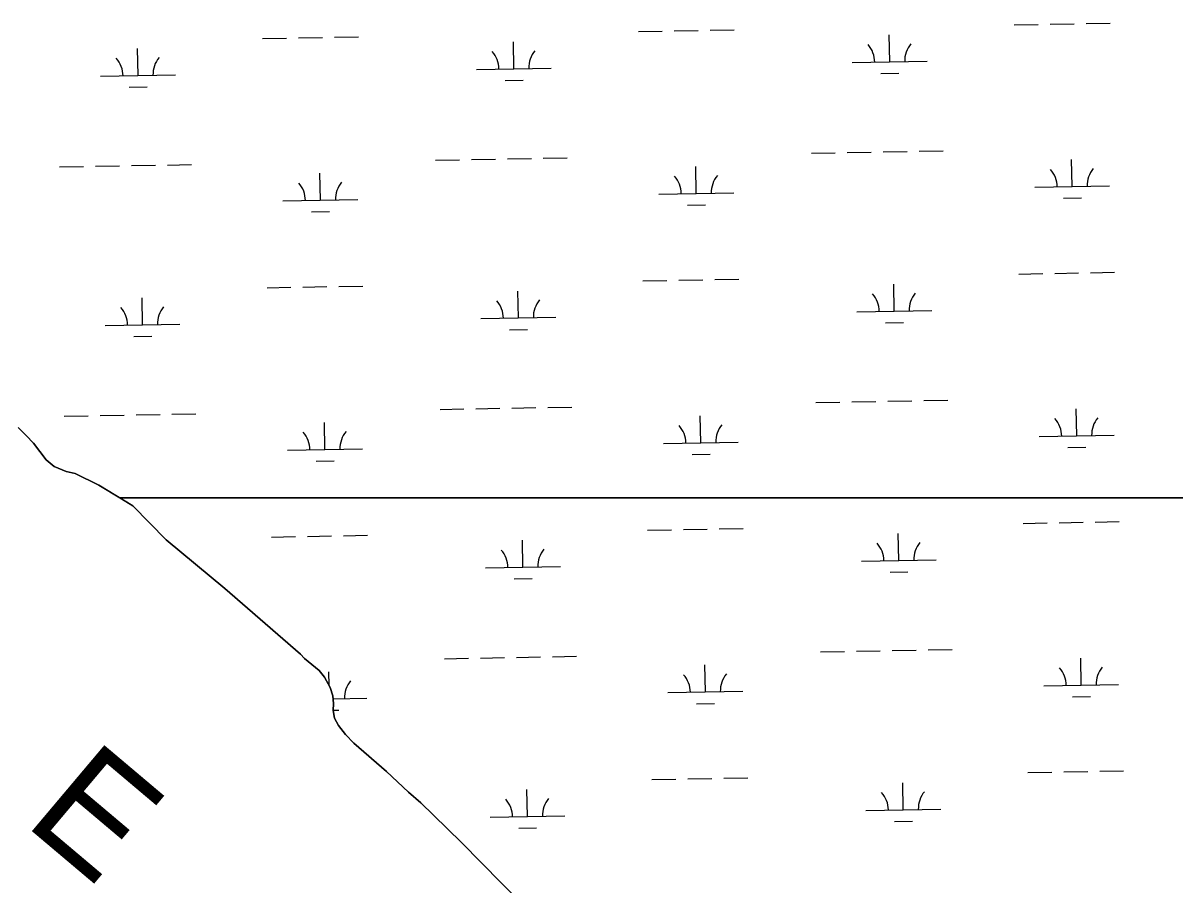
# Model space of a CAD drawing. Extents: x 3957609 to 3995875, y 234277 to 260273.
# Drawn here: x 3975660 to 3977198, y 244554 to 245704 of the extents above; entities that cross this region are included whole.
import ezdxf

# ---------------------------------------------------------------- set-up
doc = ezdxf.new("R2010")
doc.units = 0
for name, color, linetype in [('V-RIVR-IDEN', 7, 'Continuous'), ('V-TOPO-SHOR', 7, 'Continuous'), ('V-WETL-SWMP', 7, 'Continuous')]:
    doc.layers.add(name, color=color, linetype=linetype)

msp = doc.modelspace()

# ---------------------------------------------------------------- linework, layer by layer
at = {"layer": 'V-TOPO-SHOR'}
msp.add_lwpolyline([(3976333.08, 244521.096), (3976298.991, 244556.033), (3976245.633, 244610.02), (3976208.31, 244646.554), (3976191.326, 244662.936), (3976174.624, 244677.297), (3976145.238, 244704.873), (3976101.73, 244742.894), (3976090.724, 244754.224), (3976081.279, 244766.151), (3976076.144, 244775.845), (3976073.971, 244786.427), (3976074.567, 244795.415), (3976073.633, 244805.823), (3976070.383, 244817.04), (3976062.668, 244830.649), (3976055.349, 244839.443), (3976035.915, 244855.637), (3976030.537, 244861.232), (3975929.577, 244949.142), (3975851.395, 245013.886), (3975806.91, 245059.368), (3975761.234, 245086.868), (3975729.502, 245102.533), (3975717.746, 245105.032), (3975701.711, 245111.78), (3975690.979, 245120.623), (3975674.085, 245143.055), (3975664.461, 245153.434), (3975653.752, 245163.83)], dxfattribs=at)
at = {"layer": 'V-WETL-SWMP'}
for p, q in [((3976481.632, 245692.103), (3976513.627, 245692.684)), ((3976529.624, 245692.975), (3976561.619, 245693.557)), ((3976577.616, 245693.848), (3976609.611, 245694.43)), ((3976983.457, 245701.227), (3977015.452, 245701.809)), ((3977031.449, 245702.1), (3977063.444, 245702.682)), ((3977079.441, 245702.973), (3977111.436, 245703.554)), ((3975979.807, 245682.978), (3976011.802, 245683.56)), ((3976027.799, 245683.851), (3976059.794, 245684.432)), ((3976075.791, 245684.723), (3976107.786, 245685.305)), ((3976315.44, 245642.643), (3976314.785, 245678.637)), ((3976817.265, 245651.768), (3976816.611, 245687.762)), ((3975813.615, 245633.518), (3975812.96, 245669.512)), ((3976265.448, 245641.734), (3976365.432, 245643.552)), ((3976767.273, 245650.859), (3976867.257, 245652.677)), ((3975763.623, 245632.609), (3975863.607, 245634.427)), ((3976805.548, 245636.121), (3976829.544, 245636.558)), ((3975801.897, 245617.872), (3975825.893, 245618.308)), ((3976303.722, 245626.997), (3976327.719, 245627.433)), ((3976210.797, 245520.65), (3976242.791, 245521.231)), ((3976258.789, 245521.522), (3976290.783, 245522.104)), ((3976306.781, 245522.395), (3976338.775, 245522.977)), ((3976354.773, 245523.267), (3976386.767, 245523.849)), ((3976712.622, 245529.774), (3976744.616, 245530.356)), ((3976760.614, 245530.647), (3976792.608, 245531.229)), ((3976808.606, 245531.52), (3976840.6, 245532.101)), ((3976856.598, 245532.392), (3976888.592, 245532.974)), ((3977060.803, 245485.355), (3977060.148, 245521.349)), ((3975708.971, 245511.525), (3975740.966, 245512.107)), ((3975756.964, 245512.397), (3975788.958, 245512.979)), ((3975804.956, 245513.27), (3975836.95, 245513.852)), ((3975852.948, 245514.143), (3975884.942, 245514.724)), ((3976558.978, 245476.23), (3976558.323, 245512.224)), ((3976057.153, 245467.105), (3976056.498, 245503.099)), ((3976508.986, 245475.321), (3976608.969, 245477.139)), ((3977010.811, 245484.446), (3977110.794, 245486.264)), ((3976007.161, 245466.196), (3976107.144, 245468.014)), ((3976547.26, 245460.584), (3976571.256, 245461.02)), ((3977049.085, 245469.708), (3977073.081, 245470.145)), ((3976045.435, 245451.459), (3976069.431, 245451.895)), ((3976989.505, 245368.607), (3977021.5, 245369.189)), ((3977037.497, 245369.48), (3977069.492, 245370.062)), ((3977085.489, 245370.353), (3977117.484, 245370.934)), ((3976033.847, 245351.231), (3976065.842, 245351.812)), ((3976081.839, 245352.103), (3976113.834, 245352.685)), ((3976487.68, 245359.483), (3976519.675, 245360.064)), ((3976535.672, 245360.355), (3976567.667, 245360.937)), ((3976583.664, 245361.228), (3976615.659, 245361.81)), ((3976823.313, 245319.148), (3976822.659, 245355.142)), ((3975819.663, 245300.898), (3975819.008, 245336.892)), ((3975985.855, 245350.358), (3976017.85, 245350.94)), ((3976321.488, 245310.023), (3976320.834, 245346.017)), ((3976271.496, 245309.114), (3976371.48, 245310.932)), ((3976773.321, 245318.239), (3976873.305, 245320.057)), ((3975769.671, 245299.989), (3975869.655, 245301.807)), ((3976309.771, 245294.376), (3976333.767, 245294.813)), ((3976811.596, 245303.501), (3976835.592, 245303.938)), ((3975807.945, 245285.252), (3975831.942, 245285.688)), ((3976718.67, 245197.154), (3976750.664, 245197.736)), ((3976766.662, 245198.027), (3976798.656, 245198.609)), ((3976814.654, 245198.9), (3976846.648, 245199.481)), ((3976862.646, 245199.772), (3976894.641, 245200.354)), ((3975858.996, 245181.523), (3975890.99, 245182.104)), ((3976216.845, 245188.03), (3976248.839, 245188.611)), ((3976264.837, 245188.902), (3976296.831, 245189.484)), ((3976312.829, 245189.775), (3976344.823, 245190.357)), ((3976360.821, 245190.647), (3976392.815, 245191.229)), ((3977066.851, 245152.735), (3977066.196, 245188.729)), ((3975715.02, 245178.905), (3975747.014, 245179.487)), ((3975763.012, 245179.777), (3975795.006, 245180.359)), ((3975811.004, 245180.65), (3975842.998, 245181.232)), ((3976063.201, 245134.485), (3976062.546, 245170.479)), ((3976565.026, 245143.61), (3976564.371, 245179.604)), ((3977016.859, 245151.826), (3977116.842, 245153.644)), ((3976515.034, 245142.701), (3976615.017, 245144.519)), ((3977055.133, 245137.088), (3977079.129, 245137.525)), ((3976013.209, 245133.576), (3976113.192, 245135.394)), ((3976553.308, 245127.964), (3976577.304, 245128.4)), ((3976051.483, 245118.839), (3976075.479, 245119.275)), ((3976541.72, 245027.735), (3976573.715, 245028.317)), ((3976589.713, 245028.608), (3976621.707, 245029.19)), ((3976995.553, 245035.987), (3977027.548, 245036.569)), ((3977043.546, 245036.86), (3977075.54, 245037.442)), ((3977091.538, 245037.733), (3977123.532, 245038.314)), ((3975991.903, 245017.738), (3976023.898, 245018.32)), ((3976039.895, 245018.611), (3976071.89, 245019.192)), ((3976087.887, 245019.483), (3976119.882, 245020.065)), ((3976327.536, 244977.403), (3976326.882, 245013.397)), ((3976493.728, 245026.863), (3976525.723, 245027.444)), ((3976829.361, 244986.528), (3976828.707, 245022.522)), ((3976779.369, 244985.619), (3976879.353, 244987.437)), ((3976277.544, 244976.494), (3976377.528, 244978.312)), ((3976817.644, 244970.881), (3976841.64, 244971.318)), ((3976315.819, 244961.756), (3976339.815, 244962.193)), ((3976724.718, 244864.534), (3976756.712, 244865.116)), ((3976772.71, 244865.407), (3976804.704, 244865.989)), ((3976820.702, 244866.28), (3976852.697, 244866.861)), ((3976868.694, 244867.152), (3976900.689, 244867.734)), ((3976222.893, 244855.41), (3976254.887, 244855.991)), ((3976270.885, 244856.282), (3976302.879, 244856.864)), ((3976318.877, 244857.155), (3976350.872, 244857.737)), ((3976366.869, 244858.027), (3976398.864, 244858.609)), ((3976571.074, 244810.99), (3976570.419, 244846.984)), ((3977072.899, 244820.115), (3977072.244, 244856.109)), ((3976068.926, 244819.611), (3976068.594, 244837.859)), ((3977022.907, 244819.206), (3977122.891, 244821.024)), ((3976073.981, 244801.951), (3976119.24, 244802.774)), ((3976521.082, 244810.081), (3976621.065, 244811.899)), ((3977061.181, 244804.468), (3977085.177, 244804.905)), ((3976073.978, 244786.518), (3976081.527, 244786.655)), ((3976559.356, 244795.344), (3976583.352, 244795.78)), ((3977097.586, 244705.113), (3977129.58, 244705.694)), ((3976499.776, 244694.243), (3976531.771, 244694.824)), ((3976547.769, 244695.115), (3976579.763, 244695.697)), ((3976595.761, 244695.988), (3976627.755, 244696.57)), ((3976835.409, 244653.908), (3976834.755, 244689.902)), ((3977001.602, 244703.367), (3977033.596, 244703.949)), ((3977049.594, 244704.24), (3977081.588, 244704.822)), ((3976333.584, 244644.783), (3976332.93, 244680.777)), ((3976283.592, 244643.874), (3976383.576, 244645.692)), ((3976785.417, 244652.999), (3976885.401, 244654.817)), ((3976321.867, 244629.136), (3976345.863, 244629.573)), ((3976823.692, 244638.261), (3976847.688, 244638.698))]:
    msp.add_line(p, q, dxfattribs=at)
for points in [[(3975653.753, 245163.829), (3975664.461, 245153.434), (3975674.085, 245143.055), (3975690.979, 245120.624), (3975701.711, 245111.781), (3975717.747, 245105.032), (3975729.502, 245102.534), (3975761.233, 245086.869), (3975789.514, 245069.841)], [(3975789.514, 245069.841), (3978522.165, 245069.841)], [(3975789.514, 245069.841), (3975806.91, 245059.367), (3975851.395, 245013.885), (3975929.577, 244949.142), (3976030.537, 244861.232), (3976035.915, 244855.637), (3976055.349, 244839.444), (3976062.668, 244830.65), (3976070.383, 244817.041), (3976073.633, 244805.823), (3976074.568, 244795.416), (3976073.972, 244786.426), (3976076.145, 244775.845), (3976081.279, 244766.152), (3976090.725, 244754.224), (3976101.73, 244742.894), (3976145.238, 244704.873), (3976174.624, 244677.297), (3976191.326, 244662.937), (3976208.309, 244646.555), (3976245.632, 244610.021), (3976298.992, 244556.033), (3976333.081, 244521.096)], [(3978522.165, 245069.841), (3975789.514, 245069.841)]]:
    msp.add_lwpolyline(points, dxfattribs=at)
for centre, start, end in [((3976762.023, 245651.238), 0.269879, 41.813537), ((3976872.49, 245653.247), 140.269876, 181.813534), ((3976260.198, 245642.114), 0.269879, 41.813537), ((3976370.665, 245644.122), 140.269876, 181.813534), ((3975758.372, 245632.989), 0.269879, 41.813537), ((3975868.84, 245634.997), 140.269876, 181.813534), ((3977005.56, 245484.825), 0.269879, 41.813537), ((3977116.028, 245486.834), 140.269876, 181.813534), ((3976001.91, 245466.576), 0.269879, 41.813537), ((3976112.378, 245468.584), 140.269876, 181.813534), ((3976503.735, 245475.701), 0.269879, 41.813537), ((3976614.203, 245477.709), 140.269876, 181.813534), ((3976768.071, 245318.618), 0.269879, 41.813537), ((3976878.538, 245320.627), 140.269876, 181.813534), ((3975764.421, 245300.369), 0.269879, 41.813537), ((3975874.888, 245302.377), 140.269876, 181.813534), ((3976266.246, 245309.494), 0.269879, 41.813537), ((3976376.713, 245311.502), 140.269876, 181.813534), ((3976509.783, 245143.081), 0.269879, 41.813537), ((3976620.251, 245145.089), 140.269876, 181.813534), ((3977011.608, 245152.205), 0.269879, 41.813537), ((3977122.076, 245154.214), 140.269876, 181.813534), ((3976007.958, 245133.956), 0.269879, 41.813537), ((3976118.426, 245135.964), 140.269876, 181.813534), ((3976272.294, 244976.873), 0.269879, 41.813537), ((3976382.761, 244978.882), 140.269876, 181.813534), ((3976774.119, 244985.998), 0.269879, 41.813537), ((3976884.586, 244988.007), 140.269876, 181.813534), ((3977128.124, 244821.594), 140.269876, 181.813534), ((3976515.831, 244810.461), 0.269879, 41.813537), ((3976626.299, 244812.469), 140.269876, 181.813534), ((3977017.656, 244819.585), 0.269879, 41.813537), ((3976124.474, 244803.344), 140.269876, 181.813534), ((3976780.167, 244653.378), 0.269879, 41.813537), ((3976890.634, 244655.387), 140.269876, 181.813534), ((3976278.342, 244644.253), 0.269879, 41.813537), ((3976388.809, 244646.262), 140.269876, 181.813534)]:
    msp.add_arc(centre, 35.246, start, end, dxfattribs=at)

# ---------------------------------------------------------------- texts
at = {"layer": 'V-RIVR-IDEN'}
msp.add_text('E', height=150, rotation=319.858092, dxfattribs=at).set_placement((3975659.355, 244635.897))

doc.saveas('drawing.dxf')
